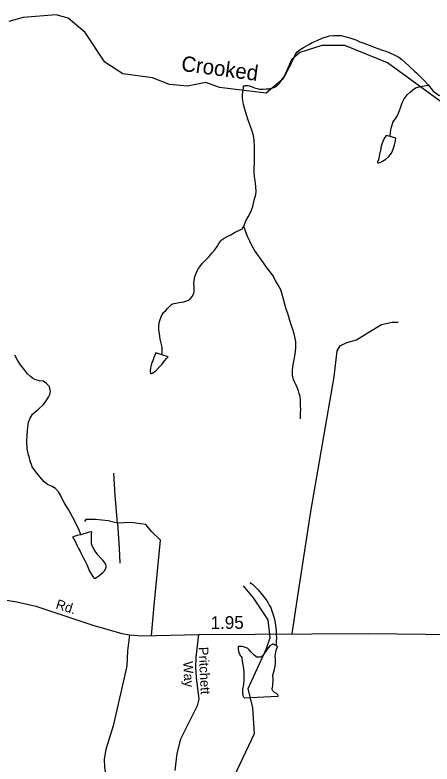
# Model space of a CAD drawing. Extents: x 2126262 to 2293712, y 749403 to 919119.
# Drawn here: x 2204929 to 2209025, y 811845 to 819195 of the extents above; entities that cross this region are included whole.
import ezdxf

# ---------------------------------------------------------------- set-up
doc = ezdxf.new("R2010")
doc.units = 0
for name, color, linetype in [('Exist Hydrographic Creek Single Shore', 7, 'Continuous'), ('Exist Hydrographic Creek Single Shore Label', 7, 'Continuous'), ('Exist Hydrographic Misc Water Feature', 7, 'Continuous'), ('Exist Road Non-System Type 51', 7, 'Continuous'), ('Exist Road Non-System Type 51 Label', 7, 'Continuous'), ('Exist Road Secondary Mileage Hundredths English Label', 7, 'Continuous'), ('Exist Road Secondary Type 51 Attributed', 7, 'Continuous'), ('Exist Road Secondary Type 51 Label', 7, 'Continuous')]:
    doc.layers.add(name, color=color, linetype=linetype)

msp = doc.modelspace()

# ---------------------------------------------------------------- linework, layer by layer
at = {"layer": 'Exist Hydrographic Creek Single Shore'}
msp.add_lwpolyline([(2209130.8, 818329.7), (2208586.8, 818724.7), (2208168.7, 818897.4), (2207943.8, 818895.4), (2207727.8, 818827.7), (2207644.8, 818754), (2207562.8, 818568.7), (2207396.7, 818427.8), (2206938.8, 818483.2), (2206804.7, 818531.9), (2206621.8, 818496.3), (2206446.7, 818513), (2206279.8, 818578.7), (2205987.8, 818617.6), (2205811.8, 818732.7), (2205618.9, 819022.2), (2205450.7, 819163.4), (2205333.9, 819195.3), (2205009.9, 819169.2), (2204867.8, 819132.8)], dxfattribs=at)
at = {"layer": 'Exist Hydrographic Misc Water Feature'}
for points in [[(2207173.7, 818499.4), (2207185.5, 818501.4), (2207193.5, 818503.5), (2207207.7, 818503.6), (2207219.6, 818503.7), (2207231.7, 818499.7), (2207251.6, 818493.8), (2207263.7, 818488), (2207281.5, 818480.1), (2207293.8, 818476.2), (2207305.9, 818474.3), (2207329.9, 818468.4), (2207347.9, 818466.6), (2207365.8, 818466.7), (2207395.9, 818468.9), (2207423.8, 818471), (2207435.7, 818473.2), (2207471.6, 818483.4), (2207495.6, 818493.5), (2207517.3, 818515.7), (2207537.4, 818537.8), (2207559.2, 818574), (2207578.8, 818598.1), (2207604.3, 818646.2), (2207622.3, 818678.4), (2207634.2, 818704.4), (2207651.8, 818742.6), (2207665.6, 818764.6), (2207675.4, 818788.7), (2207683.4, 818810.8), (2207701, 818834.9), (2207729.1, 818855), (2207762.8, 818875.2), (2207814.6, 818905.6), (2207846.6, 818923.8), (2207896.5, 818946.2), (2207946.1, 818966.5), (2208017.9, 818991), (2208055.8, 818995.2), (2208089.8, 818995.5), (2208133.9, 818993.8), (2208179.8, 818982.1), (2208228, 818966.4), (2208276, 818950.7), (2208314.4, 818933), (2208364.4, 818915.4), (2208408.3, 818897.7), (2208432.7, 818887.9), (2208456.7, 818880), (2208492.5, 818866.3), (2208538.9, 818850.6), (2208580.9, 818836.9), (2208653.1, 818805.4), (2208699, 818779.7), (2208729.4, 818757.9), (2208759.5, 818732.1), (2208803.8, 818690.4), (2208854.1, 818644.8), (2208876.2, 818623), (2208924.6, 818575.3), (2208950.6, 818547.5), (2208978.9, 818517.7), (2208988.8, 818505.8)], [(2208612.5, 818001.4), (2208614.3, 818017.4), (2208616.4, 818043.4), (2208620.1, 818063.4), (2208623.8, 818085.4), (2208635.7, 818125.5), (2208641.6, 818141.6), (2208651.3, 818157.6), (2208663.4, 818173.7), (2208683, 818201.8), (2208694.9, 818231.9), (2208714.6, 818284), (2208730.4, 818332.1), (2208749.9, 818372.2), (2208779.6, 818410.4), (2208809.4, 818438.6), (2208835.4, 818460.8), (2208863.1, 818478.9), (2208897.1, 818489.2), (2208927.1, 818495.4), (2208966.8, 818503.6), (2208988.8, 818505.8)], [(2208988.8, 818505.8), (2209013.2, 818478), (2209037.4, 818446.1), (2209069.6, 818424.4), (2209091.7, 818408.5), (2209099.7, 818404.5)], [(2207177.1, 817119.8), (2207181, 817127.8), (2207196.6, 817174), (2207218.4, 817214.1), (2207244.2, 817264.2), (2207263.7, 817316.3), (2207279.3, 817378.5), (2207292.8, 817432.5), (2207296.7, 817464.5), (2207294.4, 817510.6), (2207287.9, 817572.5), (2207281.5, 817610.4), (2207277.4, 817648.4), (2207277, 817696.3), (2207280.9, 817744.4), (2207282.3, 817790.4), (2207280.1, 817840.3), (2207281.5, 817906.3), (2207279.3, 817968.2), (2207270.8, 818012.2), (2207258.5, 818056.1), (2207240.3, 818109.9), (2207219.8, 818161.8), (2207203.6, 818215.7), (2207185.1, 818269.5), (2207172.8, 818317.4), (2207166.7, 818357.4), (2207162.4, 818383.3), (2207164, 818413.3), (2207166.1, 818439.3), (2207171.8, 818473.4), (2207173.7, 818499.4)], [(2208612.5, 818001.4), (2208574.6, 818011.1), (2208560.6, 817993.1), (2208544.8, 817964.9), (2208533.1, 817928.9), (2208523.3, 817890.8), (2208517.6, 817858.8), (2208513.7, 817844.7), (2208509.8, 817828.8), (2208505.9, 817810.8), (2208504, 817788.7), (2208498.1, 817774.7), (2208492.1, 817762.6), (2208490.3, 817752.6), (2208490.3, 817748.6), (2208492.3, 817744.7), (2208502.4, 817742.7), (2208516.3, 817746.8), (2208538.1, 817760.9), (2208570.1, 817779.2), (2208599.8, 817805.4), (2208617.8, 817825.5), (2208629.5, 817845.6), (2208643.3, 817877.6), (2208657.2, 817921.7), (2208666.8, 817959.7), (2208670.5, 817985.8), (2208612.5, 818001.4)], [(2206370.1, 815860.8), (2206375.8, 815882.8), (2206375.6, 815908.8), (2206373.3, 815936.8), (2206369.2, 815960.7), (2206354.9, 816012.6), (2206346.7, 816068.5), (2206342.4, 816102.5), (2206342.2, 816142.5), (2206343.8, 816172.4), (2206347.9, 816186.4), (2206353.6, 816208.5), (2206363.3, 816234.6), (2206373.3, 816256.6), (2206387.1, 816274.7), (2206409, 816296.8), (2206426.9, 816315), (2206448.6, 816337.2), (2206464.6, 816353.2), (2206476.7, 816359.2), (2206492.7, 816365.4), (2206542.3, 816373.8), (2206586.4, 816380), (2206608.3, 816388.2), (2206632.1, 816396.3), (2206650.2, 816410.5), (2206673.9, 816434.7), (2206685.8, 816464.7), (2206689.5, 816478.7), (2206687.3, 816530.7), (2206687.1, 816558.7), (2206688.9, 816586.7), (2206696.5, 816628.7), (2206710.4, 816666.8), (2206726, 816696.9), (2206743.9, 816725), (2206771.5, 816759.2), (2206797.6, 816785.3), (2206831.4, 816821.6), (2206866.9, 816859.8), (2206892.9, 816892), (2206914.7, 816922.1), (2206930.3, 816952.2), (2206952.2, 816978.4), (2206964.1, 816990.4), (2206983.8, 817006.5), (2207011.9, 817020.7), (2207047.5, 817039), (2207091.6, 817063.3), (2207139.4, 817087.6), (2207163.4, 817097.8), (2207165, 817101.8), (2207177.1, 817119.8)], [(2207733.9, 815232.3), (2207731.6, 815266.3), (2207733.2, 815290.3), (2207735.1, 815322.2), (2207732.8, 815358.3), (2207732.6, 815412.2), (2207728.3, 815452.2), (2207720.1, 815482.1), (2207713.8, 815506.1), (2207703.9, 815532), (2207689.6, 815561.9), (2207677.3, 815589.8), (2207665.2, 815617.7), (2207654.9, 815661.7), (2207654.9, 815675.6), (2207654.5, 815711.6), (2207660, 815765.7), (2207669.9, 815813.7), (2207681.4, 815867.7), (2207687.1, 815925.8), (2207686.5, 815989.7), (2207672.1, 816065.6), (2207655.9, 816117.4), (2207639.3, 816165.3), (2207621.1, 816219.2), (2207608.8, 816267.1), (2207592.6, 816309), (2207582.3, 816342.9), (2207565.9, 816404.8), (2207551.4, 816464.6), (2207535.2, 816504.5), (2207510.8, 816550.4), (2207488.6, 816590.1), (2207462.4, 816638), (2207434.1, 816673.8), (2207405.8, 816711.5), (2207363.3, 816773.2), (2207319, 816832.9), (2207282.5, 816888.6), (2207254.4, 816934.4), (2207234.1, 816974.3), (2207215.9, 817014.2), (2207201.5, 817048), (2207177.1, 817119.8)], [(2206370.1, 815860.8), (2206311.8, 815878.4), (2206292.1, 815834.2), (2206288.2, 815820.2), (2206282.3, 815802.1), (2206274.5, 815784.1), (2206268.6, 815770.1), (2206266.5, 815760.1), (2206262.8, 815746), (2206260.8, 815732), (2206259.1, 815720), (2206257.1, 815710), (2206255, 815700), (2206257.1, 815694), (2206257.1, 815690), (2206259.3, 815682), (2206261.4, 815678.1), (2206265.3, 815676.1), (2206269.4, 815676.1), (2206277.4, 815680.1), (2206293.2, 815690.3), (2206311, 815702.4), (2206338.9, 815732.6), (2206358.6, 815752.7), (2206374.6, 815768.8), (2206388.5, 815786.9), (2206402.2, 815804.9), (2206416, 815823.1), (2206432.2, 815841.1), (2206370.1, 815860.8)], [(2205574.2, 814093.9), (2205570.4, 814111.9), (2205564, 814129.8), (2205556, 814147.8), (2205539.8, 814179.6), (2205515.4, 814229.4), (2205454.5, 814343), (2205432.4, 814376.8), (2205410.4, 814412.6), (2205394, 814440.6), (2205375.8, 814484.4), (2205355.7, 814516.2), (2205327.4, 814548.1), (2205295.2, 814567.8), (2205247, 814587.5), (2205216.8, 814615.2), (2205176.7, 814660.9), (2205146.3, 814696.7), (2205114.1, 814736.5), (2205097.9, 814762.4), (2205089.9, 814782.3), (2205081.5, 814806.2), (2205075.6, 814828.2), (2205067.4, 814864.1), (2205063.1, 814874.1), (2205055.1, 814904), (2205048.9, 814938), (2205044.4, 815010), (2205047.9, 815073.9), (2205055.3, 815150), (2205062.8, 815200), (2205078.6, 815240.1), (2205102.4, 815276.3), (2205124.4, 815298.4), (2205162.1, 815330.6), (2205205.8, 815369), (2205229.6, 815399), (2205259.3, 815443.2), (2205271.2, 815471.3), (2205276.9, 815501.4), (2205272.6, 815533.3), (2205266.7, 815545.2), (2205238.4, 815579.1), (2205206.2, 815600.8), (2205170.1, 815606.6), (2205124.2, 815618.2), (2205102, 815630.1), (2205079.9, 815647.9), (2205051.6, 815673.8), (2205021.4, 815713.6), (2204983.1, 815761.3), (2204952.7, 815809), (2204926.5, 815856.8)], [(2205574.2, 814093.9), (2205538.4, 814085.6), (2205508.6, 814077.4), (2205494.5, 814071.4), (2205506.6, 814053.4), (2205518.9, 814031.5), (2205537.1, 813993.7), (2205553.3, 813959.8), (2205567.5, 813931.8), (2205577.5, 813910), (2205597.8, 813870.1), (2205616.1, 813842.2), (2205634.3, 813802.4), (2205646.6, 813770.5), (2205660.8, 813738.6), (2205676.8, 813710.7), (2205693, 813684.9), (2205701, 813674.9), (2205707.3, 813668.9), (2205719.2, 813667.1), (2205733.2, 813677.1), (2205751, 813691.2), (2205770.9, 813707.4), (2205790.8, 813725.5), (2205806.6, 813739.6), (2205814.6, 813751.7), (2205822.6, 813765.7), (2205824.4, 813775.7), (2205824.4, 813787.7), (2205822.4, 813797.7), (2205818.3, 813809.7), (2205812.1, 813819.6), (2205792, 813845.4), (2205771.9, 813865.3), (2205745.7, 813893.1), (2205721.5, 813922.9), (2205705.3, 813950.8), (2205687, 813984.7), (2205680.9, 814006.6), (2205678.8, 814016.6), (2205680.3, 814074.6), (2205680.3, 814102.6), (2205682.1, 814124.6), (2205658.1, 814120.4), (2205574.2, 814093.9)], [(2207322.6, 809887.3), (2207228.7, 810118.8), (2207099.7, 810751.3), (2207074.7, 810768.2), (2206997.6, 811101.1), (2206970.7, 811367.3), (2207109.8, 811784.4), (2207281.6, 812144.9), (2207263.8, 812394.6), (2207220.7, 812585.8), (2207400.7, 812979), (2207433.7, 813086.6), (2207415.7, 813260.8), (2207272.8, 813476.9), (2207171.7, 813593.9)], [(2207237, 813625.4), (2207263.1, 813609.6), (2207283.4, 813587.8), (2207313.3, 813556), (2207345.5, 813518.3), (2207373.8, 813486.4), (2207396.1, 813456.6), (2207412.3, 813430.7), (2207426.3, 813402.8), (2207440.6, 813380.9), (2207452.7, 813349), (2207461.1, 813319), (2207471, 813289.2), (2207479.6, 813247.2), (2207487.8, 813203.3), (2207494.1, 813153.4), (2207494.4, 813115.4), (2207496.6, 813083.4), (2207494.8, 813047.5), (2207493.1, 813029.4), (2207493.1, 813013.4), (2207491.1, 813007.4)], [(2207491.1, 813007.4), (2207479, 813013.3), (2207467.1, 813019.3), (2207461.1, 813019.2), (2207455, 813017.2), (2207433, 813003), (2207417.3, 812988.9), (2207405.4, 812970.8), (2207399.6, 812960.8), (2207387.5, 812940.7), (2207375.8, 812922.6), (2207363.7, 812908.5), (2207357.8, 812904.5), (2207343.8, 812896.4), (2207333.8, 812894.4), (2207319.9, 812894.2), (2207310, 812894.2), (2207302, 812894.1), (2207295.9, 812898.1), (2207277.8, 812914), (2207247.5, 812943.7), (2207229.6, 812965.6), (2207215.3, 812977.5), (2207201.3, 812985.4), (2207191.3, 812989.4), (2207177.3, 812993.2), (2207161.4, 812997.1), (2207147.4, 812999.1), (2207131.4, 812998.9), (2207123.2, 812998.9), (2207121.4, 812994.9), (2207119.3, 812984.9), (2207119.5, 812974.9), (2207123.6, 812952.9), (2207127.7, 812936.9), (2207133.9, 812925), (2207139.8, 812911), (2207150.1, 812901.1), (2207156, 812891.1), (2207158.1, 812879.2), (2207164.2, 812833.2), (2207168.5, 812801.2), (2207172.8, 812777.3), (2207175.1, 812741.3), (2207175.1, 812725.4), (2207177.3, 812693.4), (2207177.5, 812663.3), (2207171.8, 812623.4), (2207164, 812579.3), (2207162.4, 812551.3), (2207164.6, 812533.3), (2207166.5, 812519.3), (2207168.5, 812509.3), (2207172.6, 812503.3), (2207180.8, 812497.4), (2207186.8, 812493.5), (2207308.6, 812500.3)], [(2207308.6, 812500.3), (2207508.5, 812509.7), (2207512.6, 812511.8), (2207514.7, 812515.8), (2207510.3, 812523.6), (2207496.4, 812535.6), (2207478.4, 812547.5), (2207468.3, 812555.4), (2207464, 812559.4), (2207460.1, 812563.4), (2207458.1, 812569.3), (2207456, 812577.3), (2207456, 812583.3), (2207457.9, 812597.3), (2207461.8, 812613.4), (2207461.8, 812631.3), (2207463.6, 812661.3), (2207463.4, 812685.3), (2207463, 812707.3), (2207463, 812715.3), (2207470.8, 812749.4), (2207476.7, 812771.4), (2207484.5, 812805.4), (2207486.4, 812833.4), (2207488, 812859.4), (2207488, 812879.4), (2207485.7, 812899.4), (2207487.6, 812925.4), (2207489.6, 812939.4), (2207495.4, 812961.4), (2207499.3, 812977.5), (2207507.3, 812993.5), (2207509.1, 812997.6), (2207491.1, 813007.4)]]:
    msp.add_lwpolyline(points, dxfattribs=at)
at = {"layer": 'Exist Road Non-System Type 51'}
for points in [[(2207652.3, 813121.2), (2207696.1, 813428.1), (2207835.5, 814323), (2208062.9, 815645.6), (2208092.2, 815898.3), (2208123.6, 815949.3), (2208189.2, 815980), (2208284.1, 816006.6), (2208386.7, 816071.5), (2208529, 816156.7), (2208633.6, 816181.8), (2208693.7, 816181.8)], [(2205936.1, 814209.8), (2205913.8, 814479.4), (2205900.6, 814699.3)], [(2205936.1, 814209.8), (2205845.4, 814230.8), (2205719.9, 814243.4), (2205625, 814243.4), (2205611, 814223.8)], [(2206270.2, 813106.5), (2206295.7, 813399.5), (2206359.6, 814040.2), (2206270.3, 814126.7), (2206214.5, 814193.8), (2206067.3, 814214), (2205936.1, 814209.8)], [(2205936.1, 814209.8), (2205952.9, 813962.6), (2205957.8, 813815.3)], [(2206052.6, 813112.1), (2206034.7, 812955.4), (2206026.4, 812807.4), (2205999.9, 812691.5), (2205893.8, 812219.5), (2205821.9, 811985.5), (2205803.8, 811892), (2205808, 811815.1), (2205861.7, 811472.3), (2205878.5, 811301.9), (2205866.6, 811132.2), (2205855.4, 810975.8), (2205891, 810705.6)], [(2206731.4, 813114.2), (2206704.7, 812893.9), (2206701.9, 812792), (2206708.9, 812692.8), (2206733.3, 812479.8), (2206716.6, 812417), (2206554, 812089.5), (2206519.1, 811948.4), (2206498.2, 811780.9)]]:
    msp.add_lwpolyline(points, dxfattribs=at)
at = {"layer": 'Exist Road Secondary Type 51 Attributed'}
msp.add_lwpolyline([(2203150, 813669.8), (2203250, 813681.2), (2203350.4, 813682.6), (2204279, 813543.6), (2204490.4, 813501), (2204722.1, 813473.1), (2204946.7, 813436.8), (2205133.7, 813393.5), (2205693.2, 813206.4), (2205977.2, 813126.1), (2206052.6, 813112.1), (2206179.5, 813102.3), (2206731.4, 813114.2), (2208400.3, 813126.8), (2209239.6, 813116.3), (2209394.5, 813109.3), (2209528.4, 813088.4), (2209677.7, 813038.1), (2209859.8, 812932.6), (2209995.2, 812801.4), (2210128.4, 812614.9), (2210551.9, 811925.7), (2210628.6, 811822.4)], dxfattribs=at)

# ---------------------------------------------------------------- texts
at = {"layer": 'Exist Hydrographic Creek Single Shore Label'}
msp.add_text('Crooked', height=150, rotation=352.42033, dxfattribs=at).set_placement((2206555.6, 818647.8))
at = {"layer": 'Exist Road Non-System Type 51 Label'}
for s, p in [('Pritchett', (2206731.2, 812991.6)), ('Way', (2206580.7, 812850.4))]:
    msp.add_text(s, height=95, rotation=272.79871, dxfattribs=at).set_placement(p)
at = {"layer": 'Exist Road Secondary Mileage Hundredths English Label'}
msp.add_text('1.95', height=125, rotation=0.78448, dxfattribs=at).set_placement((2206851.2, 813167.7))
at = {"layer": 'Exist Road Secondary Type 51 Label'}
msp.add_text('Rd.', height=95, rotation=342.46972, dxfattribs=at).set_placement((2205322.5, 813372.9))

doc.saveas('drawing.dxf')
